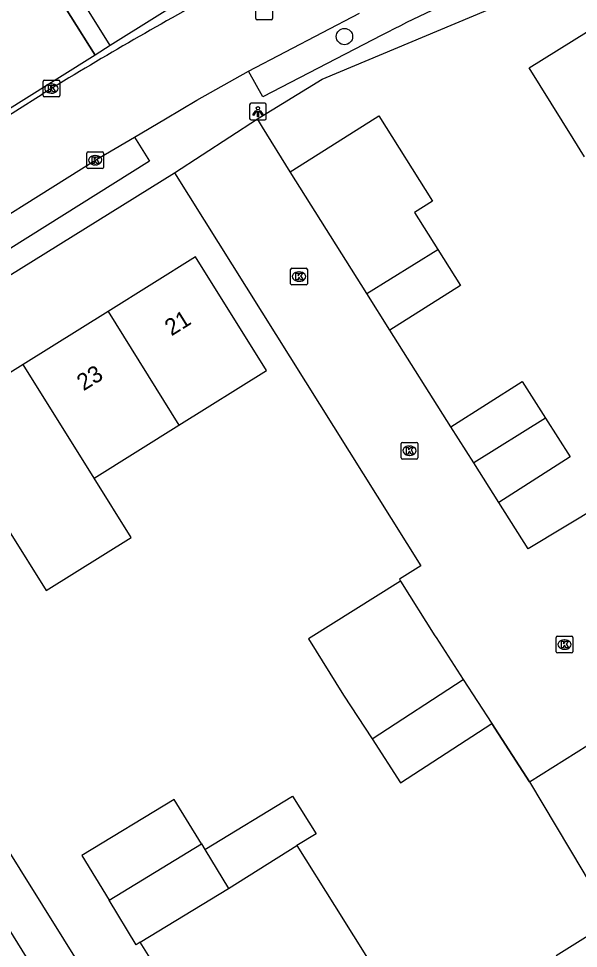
# Model space of a CAD drawing. Extents: x 157767 to 159171, y 387842 to 389425.
# Drawn here: x 158811.3 to 158844.8, y 388124.2 to 388179.9 of the extents above; entities that cross this region are included whole.
import ezdxf

# ---------------------------------------------------------------- set-up
doc = ezdxf.new("R2010")
doc.units = 0
for name, color, linetype in [('IMGEO_Boom', 7, 'Continuous'), ('IMGEO_Kolk', 7, 'Continuous'), ('IMGEO_Lichtpunt', 7, 'Continuous'), ('IMGEO_Muur', 7, 'Continuous'), ('IMGEO_Pand', 7, 'Continuous'), ('IMGEO_Pand_nummerreeks', 7, 'Continuous'), ('IMGEO_Rijbaan_lokaal_open', 7, 'Continuous'), ('IMGEO_Rioolput', 7, 'Continuous'), ('IMGEO_Voetpad_open', 7, 'Continuous')]:
    doc.layers.add(name, color=color, linetype=linetype)

msp = doc.modelspace()

# ---------------------------------------------------------------- linework, layer by layer
at = {"layer": 'IMGEO_Boom'}
msp.add_circle((158830.812, 388178.85), 0.489, dxfattribs=at)
at = {"layer": 'IMGEO_Kolk'}
for p, q in [((158812.74, 388175.308), (158812.74, 388176.16)), ((158812.815, 388176.234), (158813.667, 388176.234)), ((158813.741, 388176.16), (158813.741, 388175.308)), ((158813.228, 388176.014), (158813.253, 388176.014)), ((158813.667, 388175.234), (158812.815, 388175.234)), ((158813.251, 388175.454), (158813.226, 388175.454)), ((158815.367, 388171.005), (158815.367, 388171.857)), ((158815.442, 388171.931), (158816.294, 388171.931)), ((158815.855, 388171.711), (158815.88, 388171.711)), ((158816.368, 388171.857), (158816.368, 388171.005)), ((158815.878, 388171.151), (158815.853, 388171.151)), ((158816.294, 388170.931), (158815.442, 388170.931)), ((158827.659, 388164.955), (158828.511, 388164.955)), ((158827.584, 388164.029), (158827.584, 388164.881)), ((158828.072, 388164.735), (158828.097, 388164.735)), ((158828.585, 388164.881), (158828.585, 388164.029)), ((158828.511, 388163.955), (158827.659, 388163.955)), ((158828.095, 388164.175), (158828.07, 388164.175)), ((158834.209, 388153.593), (158834.209, 388154.445)), ((158834.284, 388154.519), (158835.136, 388154.519)), ((158835.21, 388154.445), (158835.21, 388153.593)), ((158834.697, 388154.299), (158834.722, 388154.299)), ((158835.136, 388153.519), (158834.284, 388153.519)), ((158834.72, 388153.739), (158834.695, 388153.739)), ((158843.5, 388141.966), (158843.5, 388142.818)), ((158843.575, 388142.892), (158844.427, 388142.892)), ((158843.988, 388142.672), (158844.013, 388142.672)), ((158844.501, 388142.818), (158844.501, 388141.966)), ((158844.011, 388142.112), (158843.986, 388142.112)), ((158844.427, 388141.892), (158843.575, 388141.892))]:
    msp.add_line(p, q, dxfattribs=at)
for points in [[(158812.74, 388175.308), (158812.74, 388176.16)], [(158812.815, 388176.234), (158813.667, 388176.234)], [(158813.741, 388176.16), (158813.741, 388175.308)], [(158813.061, 388175.934), (158813.184, 388175.934), (158813.184, 388175.783), (158813.314, 388175.934), (158813.478, 388175.934), (158813.332, 388175.783), (158813.485, 388175.534), (158813.333, 388175.534), (158813.248, 388175.698), (158813.184, 388175.631), (158813.184, 388175.534), (158813.061, 388175.534), (158813.061, 388175.934)], [(158813.667, 388175.234), (158812.815, 388175.234)], [(158815.367, 388171.005), (158815.367, 388171.857)], [(158815.442, 388171.931), (158816.294, 388171.931)], [(158815.688, 388171.631), (158815.811, 388171.631), (158815.811, 388171.48), (158815.941, 388171.631), (158816.105, 388171.631), (158815.959, 388171.48), (158816.112, 388171.231), (158815.96, 388171.231), (158815.875, 388171.395), (158815.811, 388171.328), (158815.811, 388171.231), (158815.688, 388171.231), (158815.688, 388171.631)], [(158816.368, 388171.857), (158816.368, 388171.005)], [(158816.294, 388170.931), (158815.442, 388170.931)], [(158827.659, 388164.955), (158828.511, 388164.955)], [(158827.584, 388164.029), (158827.584, 388164.881)], [(158827.905, 388164.655), (158828.028, 388164.655), (158828.028, 388164.504), (158828.158, 388164.655), (158828.322, 388164.655), (158828.176, 388164.504), (158828.329, 388164.255), (158828.177, 388164.255), (158828.092, 388164.419), (158828.028, 388164.352), (158828.028, 388164.255), (158827.905, 388164.255), (158827.905, 388164.655)], [(158828.585, 388164.881), (158828.585, 388164.029)], [(158828.511, 388163.955), (158827.659, 388163.955)], [(158834.209, 388153.593), (158834.209, 388154.445)], [(158834.284, 388154.519), (158835.136, 388154.519)], [(158835.21, 388154.445), (158835.21, 388153.593)], [(158834.53, 388154.219), (158834.653, 388154.219), (158834.653, 388154.068), (158834.783, 388154.219), (158834.947, 388154.219), (158834.801, 388154.068), (158834.954, 388153.819), (158834.802, 388153.819), (158834.717, 388153.983), (158834.653, 388153.916), (158834.653, 388153.819), (158834.53, 388153.819), (158834.53, 388154.219)], [(158835.136, 388153.519), (158834.284, 388153.519)], [(158843.5, 388141.966), (158843.5, 388142.818)], [(158843.575, 388142.892), (158844.427, 388142.892)], [(158844.501, 388142.818), (158844.501, 388141.966)], [(158843.821, 388142.592), (158843.944, 388142.592), (158843.944, 388142.441), (158844.074, 388142.592), (158844.238, 388142.592), (158844.092, 388142.441), (158844.245, 388142.192), (158844.093, 388142.192), (158844.008, 388142.356), (158843.944, 388142.289), (158843.944, 388142.192), (158843.821, 388142.192), (158843.821, 388142.592)], [(158844.427, 388141.892), (158843.575, 388141.892)]]:
    msp.add_lwpolyline(points, dxfattribs=at)
for centre, start, end in [((158812.817, 388176.158), 91.552, 178.448), ((158812.817, 388176.158), 91.552, 178.448), ((158813.665, 388176.158), 1.552, 88.448), ((158813.665, 388176.158), 1.552, 88.448), ((158812.817, 388175.31), 181.552, 268.448), ((158812.817, 388175.31), 181.552, 268.448), ((158813.665, 388175.31), 271.552, 358.448), ((158813.665, 388175.31), 271.552, 358.448), ((158815.444, 388171.855), 91.552, 178.448), ((158815.444, 388171.855), 91.552, 178.448), ((158816.292, 388171.855), 1.552, 88.448), ((158816.292, 388171.855), 1.552, 88.448), ((158815.444, 388171.007), 181.552, 268.448), ((158815.444, 388171.007), 181.552, 268.448), ((158816.292, 388171.007), 271.552, 358.448), ((158816.292, 388171.007), 271.552, 358.448), ((158827.661, 388164.879), 91.552, 178.448), ((158827.661, 388164.879), 91.552, 178.448), ((158828.509, 388164.879), 1.552, 88.448), ((158828.509, 388164.879), 1.552, 88.448), ((158827.661, 388164.031), 181.552, 268.448), ((158827.661, 388164.031), 181.552, 268.448), ((158828.509, 388164.031), 271.552, 358.448), ((158828.509, 388164.031), 271.552, 358.448), ((158834.286, 388154.443), 91.552, 178.448), ((158834.286, 388154.443), 91.552, 178.448), ((158835.134, 388154.443), 1.552, 88.448), ((158835.134, 388154.443), 1.552, 88.448), ((158834.286, 388153.595), 181.552, 268.448), ((158834.286, 388153.595), 181.552, 268.448), ((158835.134, 388153.595), 271.552, 358.448), ((158835.134, 388153.595), 271.552, 358.448), ((158843.577, 388142.816), 91.552, 178.448), ((158843.577, 388142.816), 91.552, 178.448), ((158844.425, 388142.816), 1.552, 88.448), ((158844.425, 388142.816), 1.552, 88.448), ((158843.577, 388141.968), 181.552, 268.448), ((158843.577, 388141.968), 181.552, 268.448), ((158844.425, 388141.968), 271.552, 358.448), ((158844.425, 388141.968), 271.552, 358.448)]:
    msp.add_arc(centre, 0.0765, start, end, dxfattribs=at)
for centre, major_axis, ratio, start_param, end_param in [((158813.227, 388175.734), (-0.387, 0.002), 0.722429, 4.712389, 7.853982), ((158813.252, 388175.734), (-0.39, 0.002), 0.717154, 1.570796, 4.712389), ((158815.854, 388171.431), (-0.387, 0.002), 0.722429, 4.712389, 7.853982), ((158815.879, 388171.431), (-0.39, 0.002), 0.717154, 1.570796, 4.712389), ((158828.071, 388164.455), (-0.387, 0.002), 0.722429, 4.712389, 7.853982), ((158828.096, 388164.455), (-0.39, 0.002), 0.717154, 1.570796, 4.712389), ((158834.696, 388154.019), (-0.387, 0.002), 0.722429, 4.712389, 7.853982), ((158834.721, 388154.019), (-0.39, 0.002), 0.717154, 1.570796, 4.712389), ((158843.987, 388142.392), (-0.387, 0.002), 0.722429, 4.712389, 7.853982), ((158844.012, 388142.392), (-0.39, 0.002), 0.717154, 1.570796, 4.712389)]:
    msp.add_ellipse(centre, major_axis=major_axis, ratio=ratio, start_param=start_param, end_param=end_param, dxfattribs=at)
at = {"layer": 'IMGEO_Lichtpunt'}
for p, q in [((158825.126, 388174.75), (158825.126, 388173.943)), ((158825.126, 388174.75), (158825.126, 388173.943)), ((158826.028, 388174.845), (158825.22, 388174.845)), ((158826.028, 388174.845), (158825.22, 388174.845)), ((158826.122, 388173.943), (158826.122, 388174.75)), ((158826.122, 388173.943), (158826.122, 388174.75)), ((158825.22, 388173.849), (158826.028, 388173.849)), ((158825.22, 388173.849), (158826.028, 388173.849))]:
    msp.add_line(p, q, dxfattribs=at)
for points in [[(158825.5, 388174.414), (158825.539, 388174.386), (158825.351, 388174.124), (158825.313, 388174.151), (158825.5, 388174.414)], [(158825.712, 388174.386), (158825.75, 388174.413), (158825.937, 388174.151), (158825.898, 388174.123), (158825.712, 388174.386)], [(158825.602, 388174.366), (158825.649, 388174.366), (158825.649, 388174.044), (158825.602, 388174.044), (158825.602, 388174.366)]]:
    msp.add_lwpolyline(points, dxfattribs=at)
msp.add_circle((158825.625, 388174.548), 0.0994, dxfattribs=at)
for centre, start, end in [((158825.22, 388174.75), 90, 180), ((158825.22, 388174.75), 90, 180), ((158826.028, 388174.75), 0, 90), ((158826.028, 388174.75), 0, 90), ((158825.22, 388173.943), 180, 270), ((158825.22, 388173.943), 180, 270), ((158826.028, 388173.943), 270, 0), ((158826.028, 388173.943), 270, 360)]:
    msp.add_arc(centre, 0.0946, start, end, dxfattribs=at)
at = {"layer": 'IMGEO_Muur'}
for points in [[(158811.5, 388184.707), (158815.858, 388177.741)], [(158815.858, 388177.741), (158811.429, 388174.954)], [(158841.908, 388134.171), (158839.643, 388137.663)]]:
    msp.add_lwpolyline(points, dxfattribs=at)
at = {"layer": 'IMGEO_Pand'}
for points in [[(158845.206, 388171.646), (158844.528, 388172.732), (158841.878, 388176.972), (158851.3, 388182.857), (158854.654, 388177.489)], [(158827.554, 388170.734), (158831.9, 388173.477), (158832.865, 388174.086), (158836.088, 388168.977), (158835.003, 388168.293), (158836.398, 388166.083)], [(158832.159, 388163.435), (158827.554, 388170.734)], [(158832.159, 388163.435), (158836.398, 388166.083)], [(158836.398, 388166.083), (158837.763, 388163.921), (158833.536, 388161.253)], [(158820.887, 388155.554), (158826.14, 388158.833), (158821.89, 388165.64), (158816.637, 388162.36)], [(158833.536, 388161.253), (158832.159, 388163.435)], [(158816.637, 388162.36), (158811.547, 388159.183)], [(158816.637, 388162.36), (158820.887, 388155.554)], [(158811.547, 388159.183), (158806.458, 388156.005)], [(158815.797, 388152.376), (158811.547, 388159.183)], [(158837.185, 388155.447), (158841.457, 388158.168), (158842.858, 388155.968)], [(158815.797, 388152.376), (158820.887, 388155.554)], [(158838.563, 388153.284), (158837.185, 388155.447)], [(158842.858, 388155.968), (158838.563, 388153.284)], [(158842.858, 388155.968), (158844.341, 388153.641), (158840.069, 388150.92)], [(158840.069, 388150.92), (158838.563, 388153.284)], [(158810.707, 388149.199), (158812.934, 388145.632), (158818.024, 388148.81), (158815.797, 388152.376)], [(158834.177, 388146.196), (158828.647, 388142.73), (158830.755, 388139.367), (158832.462, 388136.738)], [(158834.177, 388146.196), (158836.227, 388142.921), (158836.298, 388142.811), (158837.934, 388140.293)], [(158832.462, 388136.738), (158837.934, 388140.293)], [(158837.934, 388140.293), (158839.643, 388137.663)], [(158832.462, 388136.738), (158834.171, 388134.108), (158839.643, 388137.663)], [(158841.908, 388134.171), (158845.398, 388136.363), (158848.095, 388138.032)], [(158841.908, 388134.171), (158845.091, 388128.806)], [(158822.44, 388130.103), (158827.703, 388133.308), (158829.109, 388131.055), (158827.962, 388130.34)], [(158822.233, 388130.442), (158820.605, 388133.116), (158815.071, 388129.745), (158816.699, 388127.072)], [(158816.699, 388127.072), (158822.233, 388130.442)], [(158822.233, 388130.442), (158822.44, 388130.103)], [(158823.86, 388127.771), (158827.962, 388130.34)], [(158827.962, 388130.34), (158830.214, 388126.744), (158833.526, 388121.455), (158833.174, 388121.224)], [(158822.44, 388130.103), (158823.86, 388127.771)], [(158845.091, 388128.806), (158846.857, 388125.829), (158843.495, 388123.724), (158844.905, 388121.472)], [(158818.565, 388124.545), (158823.86, 388127.771)], [(158818.565, 388124.545), (158818.326, 388124.4), (158816.699, 388127.072)], [(158823.923, 388115.418), (158820.601, 388120.726), (158820.855, 388120.885), (158818.565, 388124.545)]]:
    msp.add_lwpolyline(points, dxfattribs=at)
at = {"layer": 'IMGEO_Rijbaan_lokaal_open'}
for points in [[(158816.757, 388178.304), (158792.727, 388216.793), (158791.842, 388216.226)], [(158825.064, 388183.503), (158816.757, 388178.304)], [(158825.065, 388176.779), (158831.703, 388180.241)], [(158818.217, 388172.816), (158820.086, 388173.921), (158821.954, 388175.029), (158825.065, 388176.779)], [(158797.856, 388166.009), (158806.363, 388171.4), (158812.68, 388175.394)], [(158820.614, 388170.682), (158825.601, 388173.907)], [(158827.554, 388170.734), (158825.906, 388173.419), (158825.601, 388173.907)], [(158797.306, 388159.782), (158815.907, 388171.454), (158818.217, 388172.816)], [(158820.614, 388170.682), (158835.389, 388147.118), (158834.103, 388146.313), (158834.177, 388146.196)], [(158837.185, 388155.447), (158833.536, 388161.253)], [(158847.606, 388148.301), (158846.14, 388150.729), (158841.823, 388148.142), (158840.069, 388150.92)], [(158839.643, 388137.663), (158841.908, 388134.171)], [(158815.023, 388118.36), (158809.393, 388127.432)]]:
    msp.add_lwpolyline(points, dxfattribs=at)
msp.add_arc((158951.45, 387947.916), 266.465, 118.79403, 121.38472, dxfattribs=at)
at = {"layer": 'IMGEO_Rioolput'}
for p, q in [((158825.495, 388179.925), (158825.495, 388180.777)), ((158826.496, 388180.777), (158826.496, 388179.925)), ((158826.422, 388179.851), (158825.57, 388179.851))]:
    msp.add_line(p, q, dxfattribs=at)
for points in [[(158825.495, 388179.925), (158825.495, 388180.777)], [(158826.496, 388180.777), (158826.496, 388179.925)], [(158826.422, 388179.851), (158825.57, 388179.851)]]:
    msp.add_lwpolyline(points, dxfattribs=at)
for centre, start, end in [((158825.572, 388179.927), 181.552, 268.448), ((158825.572, 388179.927), 181.552, 268.448), ((158826.42, 388179.927), 271.552, 358.448), ((158826.42, 388179.927), 271.552, 358.448)]:
    msp.add_arc(centre, 0.0765, start, end, dxfattribs=at)
at = {"layer": 'IMGEO_Voetpad_open'}
for points in [[(158825.601, 388173.907), (158829.479, 388176.293), (158852.533, 388185.971)], [(158815.858, 388177.741), (158811.5, 388184.707)], [(158833.042, 388178.928), (158825.915, 388175.227), (158825.065, 388176.779)], [(158816.757, 388178.304), (158815.858, 388177.741)], [(158815.858, 388177.741), (158811.429, 388174.954), (158799.586, 388167.503)], [(158818.217, 388172.816), (158819.119, 388171.38), (158798.247, 388158.283), (158797.306, 388159.782)], [(158797.62, 388156.385), (158820.614, 388170.682)], [(158838.163, 388087.077), (158815.82, 388122.894), (158815.34, 388122.545), (158796.703, 388152.407)]]:
    msp.add_lwpolyline(points, dxfattribs=at)
msp.add_arc((158871.731, 388104.106), 84.233, 112.79154, 117.34263, dxfattribs=at)

# ---------------------------------------------------------------- texts
at = {"layer": 'IMGEO_Pand_nummerreeks'}
for s, p in [('21', (158820.437, 388160.866)), ('23', (158815.17, 388157.577))]:
    msp.add_text(s, height=1, rotation=31.9772, dxfattribs=at).set_placement(p)

doc.saveas('drawing.dxf')
